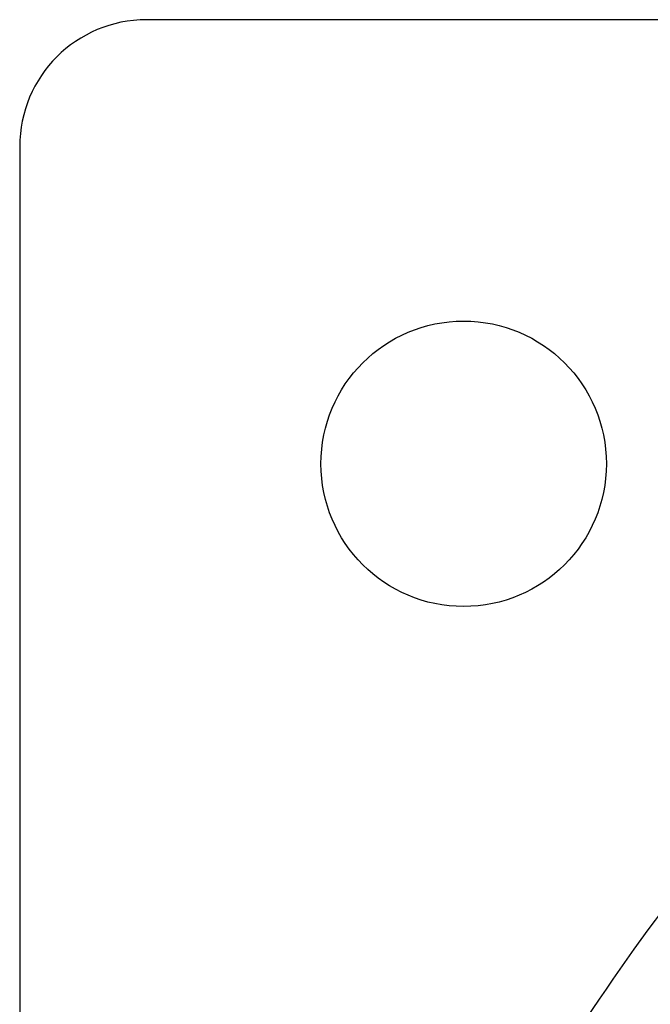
# Model space of a CAD drawing. Header units: inches. Extents: x 5 to 1128, y -85 to 748.
# Tile 290 of 656: x 469.66 to 474.63, y 323.54 to 331.3. Entities that reach past the tile are written whole.
import ezdxf

# ---------------------------------------------------------------- set-up
doc = ezdxf.new("R2010")
doc.units = ezdxf.units.IN
doc.header["$LTSCALE"] = 32
doc.header["$MEASUREMENT"] = 0
doc.layers.add('Visible (ANSI)', color=7, linetype='Continuous', lineweight=30)

msp = doc.modelspace()

# ---------------------------------------------------------------- linework, layer by layer
at = {"layer": 'Visible (ANSI)'}
for p, q in [((480.65563, 331.29617), (470.65563, 331.29617)), ((469.65563, 330.29617), (469.65563, 322.29617))]:
    msp.add_line(p, q, dxfattribs=at)
msp.add_circle((473.15563, 327.79617), 1.125, dxfattribs=at)
msp.add_arc((470.65563, 330.29617), 1, 90, 180, dxfattribs=at)
for points, knots in [([(481.65563, 328.33378), (481.45576, 328.33378), (480.94082, 328.328), (479.82475, 328.09743), (479.37422, 327.95493), (478.02832, 327.3881), (477.20145, 326.83436), (475.10541, 324.9775), (473.90983, 323.32059), (472.91324, 321.29617)], [-37.5023266, -37.5023266, -37.5023266, -37.5023266, -31.1581019, -31.1581019, -26.6579369, -26.6579369, -17.2616304, -17.2616304, -0.0557361, -0.0557361, -0.0557361, -0.0557361]), ([(481.65563, 327.47233), (481.23014, 327.47233), (480.808, 327.42639), (479.96648, 327.245), (479.55381, 327.10913), (478.30245, 326.56319), (477.53052, 326.02457), (475.55404, 324.2121), (474.41095, 322.56906), (473.46153, 320.55689)], [-34.4234995, -34.4234995, -34.4234995, -34.4234995, -30.2851347, -30.2851347, -26.0620412, -26.0620412, -17.0228558, -17.0228558, -0.0563437, -0.0563437, -0.0563437, -0.0563437])]:
    msp.add_open_spline(points, degree=3, knots=knots, dxfattribs=at)

doc.saveas('drawing.dxf')
